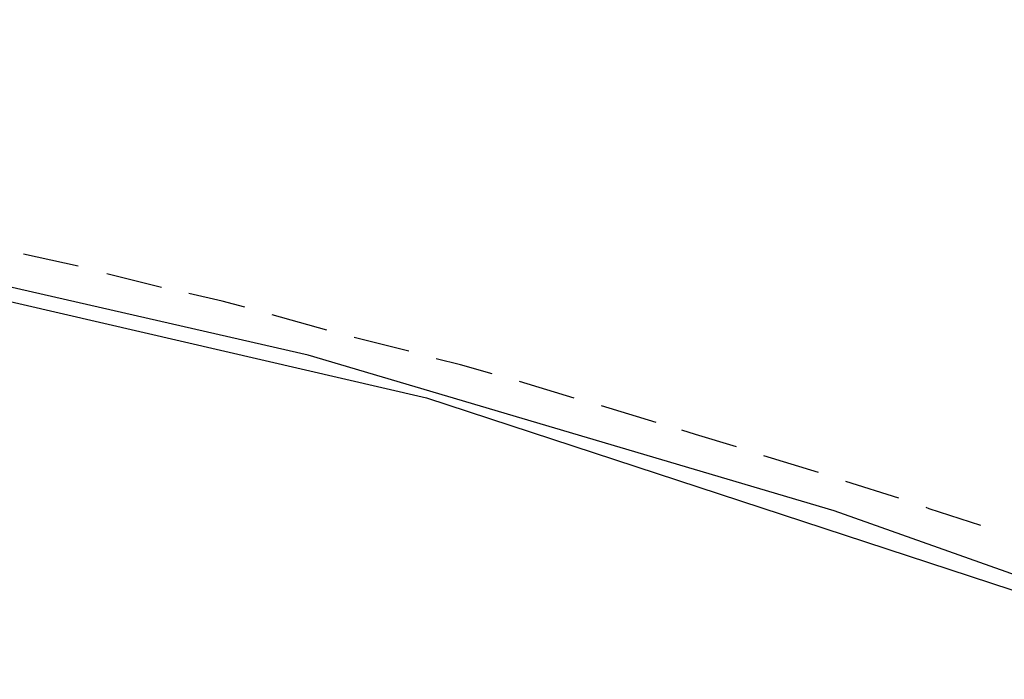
# Model space of a CAD drawing. Header units: feet. Extents: x -79 to 198, y -22 to 181.
# Tile 815 of 982: x 112 to 121, y 154 to 160. Entities that reach past the tile are written whole.
import ezdxf

# ---------------------------------------------------------------- set-up
doc = ezdxf.new("R2010")
doc.units = ezdxf.units.FT
doc.layers.add('A-AREA-COMUN', color=252, linetype='CONTINUOUS')
doc.layers.add('A-LINEA', color=7, linetype='CONTINUOUS')

msp = doc.modelspace()

# ---------------------------------------------------------------- linework, layer by layer
at = {"layer": 'A-AREA-COMUN'}
for points in [[(124.512, 153.8133), (119.552, 155.5733), (114.928, 156.9422), (109.568, 158.1689), (103.76, 159.1289), (97.6, 159.7333), (90.24, 159.8933), (85.2, 159.6622), (78.48, 158.8978), (72.832, 157.8489), (66.848, 156.3378), (60.88, 154.3822), (56, 152.4089), (50.16, 149.6178), (45.088, 146.7378), (40.08, 143.4133), (39.68, 143.3778), (38.592, 142.5778), (38.528, 142.1689), (37.728, 141.7778), (36.768, 141.7778), (2.592, 149.8489)], [(92.64, 126.5778), (92.64, 127.5733), (96.768, 144.9422), (90.56, 146.3822), (90.432, 147.5733), (90.72, 148.7289), (87.12, 149.6178), (87.12, 150.5778), (87.76, 153.1733), (87.36, 153.2089), (87.36, 153.9733), (83.648, 153.9733), (83.232, 159.3778), (88.608, 159.7689), (95.328, 159.7689), (101.84, 159.2889), (108.128, 158.3822), (115.968, 156.5689), (123.872, 153.9733)]]:
    msp.add_lwpolyline(points, dxfattribs=at)
at = {"layer": 'A-LINEA'}
for p, q in [((112.9067, 157.7244), (112.4267, 157.8311)), ((113.64, 157.5378), (113.16, 157.6578)), ((115.0933, 157.1644), (114.6133, 157.2978)), ((115.8133, 156.9778), (115.3333, 157.0978)), ((117.2667, 156.5644), (116.7867, 156.7111)), ((117.9867, 156.3511), (117.5067, 156.4978)), ((119.4133, 155.9111), (118.9333, 156.0578)), ((120.12, 155.6844), (119.6533, 155.8311))]:
    msp.add_line(p, q, dxfattribs=at)
for points in [[(114.3733, 157.3644), (114.1733, 157.4178), (113.88, 157.4844)], [(116.5467, 156.7778), (116.2667, 156.8578), (116.0533, 156.9111)], [(118.6933, 156.1378), (118.3333, 156.2444), (118.2133, 156.2844)], [(120.84, 155.4444), (120.3867, 155.5911), (120.36, 155.6044)]]:
    msp.add_lwpolyline(points, dxfattribs=at)

doc.saveas('drawing.dxf')
